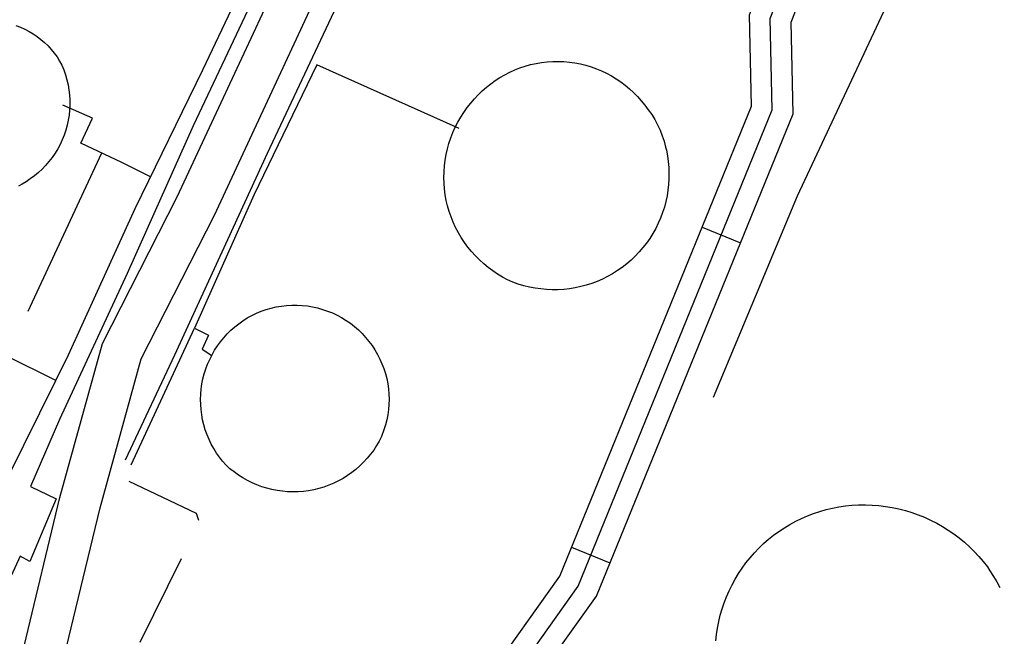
# Model space of a CAD drawing. Extents: x 3704301 to 3742427, y 506229 to 532009.
# Drawn here: x 3722237 to 3722946, y 524525 to 524971 of the extents above; entities that cross this region are included whole.
import ezdxf

# ---------------------------------------------------------------- set-up
doc = ezdxf.new("R2010")
doc.units = 0
for name, color, linetype in [('V-DOMW-TANK', 7, 'Continuous'), ('V-ROAD-CNTR', 7, 'Continuous'), ('V-TOPO-SHOR', 7, 'Continuous'), ('V-UTIL-LINE', 7, 'Continuous')]:
    doc.layers.add(name, color=color, linetype=linetype)

msp = doc.modelspace()

# ---------------------------------------------------------------- linework, layer by layer
at = {"layer": 'V-DOMW-TANK'}
for points in [[(3722234.13, 524966.66), (3722237.37, 524965.45), (3722240.53, 524964.05), (3722243.61, 524962.46), (3722246.58, 524960.7), (3722249.45, 524958.76), (3722252.2, 524956.67), (3722254.82, 524954.41), (3722257.3, 524952), (3722259.64, 524949.45), (3722261.82, 524946.77), (3722263.84, 524943.96), (3722265.69, 524941.04), (3722267.37, 524938.01), (3722268.78, 524934.59), (3722269.99, 524931.1), (3722271.01, 524927.54), (3722271.84, 524923.93), (3722272.46, 524920.29), (3722272.89, 524916.61), (3722273.11, 524912.91), (3722273.12, 524909.21), (3722272.93, 524905.51), (3722272.54, 524901.83), (3722271.95, 524898.18), (3722271.16, 524894.56), (3722270.16, 524891), (3722268.98, 524887.49), (3722267.6, 524884.05), (3722266.03, 524880.69), (3722264.29, 524877.43)], [(3722704.59, 524876.48), (3722705.38, 524872.4), (3722705.95, 524868.28), (3722706.33, 524864.13), (3722706.49, 524859.97), (3722706.45, 524855.81), (3722706.2, 524851.66), (3722705.74, 524847.53), (3722705.07, 524843.42), (3722704.2, 524839.35), (3722703.13, 524835.33), (3722701.86, 524831.36), (3722700.39, 524827.47), (3722698.73, 524823.66), (3722696.88, 524819.93), (3722694.84, 524816.3), (3722692.63, 524812.78), (3722690.25, 524809.37), (3722687.69, 524806.08), (3722684.98, 524802.93), (3722682.11, 524799.92), (3722679.09, 524797.05), (3722675.94, 524794.34), (3722672.65, 524791.79), (3722669.24, 524789.41), (3722665.71, 524787.2), (3722662.08, 524785.17), (3722658.35, 524783.32), (3722654.53, 524781.67), (3722650.64, 524780.2), (3722646.68, 524778.94), (3722642.65, 524777.87), (3722638.58, 524777.01), (3722634.48, 524776.35), (3722630.34, 524775.89), (3722626.19, 524775.65), (3722622.02, 524775.61), (3722617.87, 524775.78), (3722613.73, 524776.16), (3722609.61, 524776.74), (3722605.52, 524777.53), (3722601.48, 524778.53), (3722597.5, 524779.72), (3722593.58, 524781.11), (3722589.79, 524782.87), (3722586.1, 524784.81), (3722582.52, 524786.93), (3722579.04, 524789.24), (3722575.69, 524791.71), (3722572.46, 524794.36), (3722569.37, 524797.16), (3722566.42, 524800.11), (3722563.63, 524803.2), (3722561, 524806.44), (3722558.53, 524809.8), (3722556.23, 524813.28), (3722554.12, 524816.87), (3722552.18, 524820.57), (3722550.44, 524824.36), (3722548.88, 524828.23), (3722547.52, 524832.17), (3722546.37, 524836.18), (3722545.42, 524840.24), (3722544.67, 524844.34), (3722544.13, 524848.47), (3722543.8, 524852.63), (3722543.68, 524856.8), (3722543.76, 524860.97), (3722544.06, 524865.13), (3722544.57, 524869.27), (3722545.28, 524873.38), (3722546.2, 524877.45), (3722547.32, 524881.46), (3722548.65, 524885.42), (3722550.17, 524889.3), (3722551.88, 524893.1), (3722553.78, 524896.81), (3722555.87, 524900.42), (3722558.14, 524903.92), (3722560.58, 524907.3), (3722563.18, 524910.56), (3722565.76, 524913.65), (3722568.49, 524916.61), (3722571.37, 524919.43), (3722574.39, 524922.1), (3722577.54, 524924.61), (3722580.81, 524926.96), (3722584.2, 524929.15), (3722587.69, 524931.15), (3722591.28, 524932.98), (3722594.96, 524934.62), (3722598.71, 524936.08), (3722602.54, 524937.34), (3722606.43, 524938.41), (3722610.36, 524939.27), (3722614.33, 524939.95), (3722618.33, 524940.41), (3722622.35, 524940.67), (3722626.38, 524940.73), (3722630.41, 524940.58), (3722634.42, 524940.23)], [(3722634.42, 524940.23), (3722638.41, 524939.68), (3722642.37, 524938.92), (3722646.29, 524937.97), (3722650.15, 524936.82), (3722653.94, 524935.47), (3722657.67, 524933.94), (3722661.31, 524932.21), (3722664.86, 524930.31), (3722668.31, 524928.23), (3722671.65, 524925.97), (3722674.86, 524923.55), (3722677.96, 524920.97), (3722680.92, 524918.23), (3722683.73, 524915.35), (3722686.4, 524912.33), (3722688.91, 524909.18), (3722691.54, 524905.82), (3722693.98, 524902.31), (3722696.2, 524898.66), (3722698.21, 524894.88), (3722700, 524891), (3722701.56, 524887.02), (3722702.89, 524882.96), (3722703.97, 524878.82), (3722704.59, 524876.48)], [(3722264.29, 524877.43), (3722262.36, 524874.27), (3722260.26, 524871.22), (3722258, 524868.28), (3722255.58, 524865.48), (3722253.01, 524862.82), (3722250.3, 524860.3), (3722247.46, 524857.93), (3722244.48, 524855.73), (3722241.39, 524853.69), (3722238.7, 524851.99)], [(3722238.7, 524851.99), (3722235.88, 524850.48)], [(3722497.37, 524725.5), (3722498.89, 524722.06), (3722500.22, 524718.54), (3722501.35, 524714.95), (3722502.29, 524711.31), (3722503.02, 524707.62), (3722503.54, 524703.9), (3722503.86, 524700.15), (3722503.97, 524696.39), (3722503.88, 524692.63), (3722503.58, 524688.88), (3722503.07, 524685.15), (3722502.36, 524681.46), (3722501.44, 524677.81), (3722500.33, 524674.22), (3722498.63, 524669.5), (3722496.89, 524666.11), (3722494.97, 524662.83), (3722492.88, 524659.65), (3722490.63, 524656.59), (3722488.21, 524653.66), (3722485.63, 524650.85), (3722482.92, 524648.19), (3722480.06, 524645.68), (3722477.06, 524643.33), (3722473.95, 524641.15), (3722470.73, 524639.13), (3722467.4, 524637.29), (3722463.97, 524635.63), (3722460.46, 524634.15), (3722456.88, 524632.87), (3722453.23, 524631.78), (3722449.53, 524630.89), (3722445.79, 524630.2), (3722442.02, 524629.71), (3722438.22, 524629.43), (3722434.42, 524629.34), (3722430.61, 524629.47), (3722426.82, 524629.79), (3722423.05, 524630.32), (3722419.31, 524631.05), (3722415.62, 524631.98), (3722411.98, 524633.11), (3722408.42, 524634.44), (3722404.92, 524635.95), (3722401.51, 524637.64), (3722398.2, 524639.52), (3722394.99, 524641.57), (3722391.9, 524643.79), (3722388.93, 524646.18), (3722386.1, 524648.71), (3722383.63, 524651.52), (3722381.32, 524654.46), (3722379.18, 524657.51), (3722377.2, 524660.68), (3722375.39, 524663.95), (3722373.76, 524667.31), (3722372.32, 524670.76), (3722371.06, 524674.27), (3722370, 524677.85), (3722369.13, 524681.48), (3722368.46, 524685.16), (3722367.99, 524688.87), (3722367.72, 524692.59), (3722367.65, 524696.32), (3722367.78, 524700.06), (3722368.11, 524703.78), (3722368.65, 524707.47), (3722369.38, 524711.14), (3722370.31, 524714.76), (3722371.43, 524718.32), (3722372.74, 524721.81), (3722374.25, 524725.24), (3722375.93, 524728.57), (3722377.79, 524731.81), (3722379.82, 524734.94), (3722382.02, 524737.96), (3722384.37, 524740.86), (3722386.88, 524743.62), (3722389.54, 524746.25), (3722392.34, 524748.73), (3722395.26, 524751.05), (3722398.31, 524753.21), (3722401.46, 524755.21), (3722404.72, 524757.03), (3722408.12, 524758.65), (3722411.6, 524760.07), (3722415.16, 524761.3), (3722418.77, 524762.33), (3722422.44, 524763.17), (3722426.15, 524763.8), (3722429.89, 524764.22), (3722433.65, 524764.44), (3722437.41, 524764.45), (3722441.17, 524764.25), (3722444.91, 524763.85), (3722448.62, 524763.23), (3722452.29, 524762.42), (3722455.92, 524761.41), (3722459.48, 524760.2), (3722462.97, 524758.79)], [(3722462.97, 524758.79), (3722466.37, 524757.19), (3722469.69, 524755.41), (3722472.9, 524753.45), (3722476, 524751.31), (3722478.97, 524749.01), (3722481.81, 524746.55), (3722484.52, 524743.93), (3722487.07, 524741.17), (3722489.47, 524738.27), (3722491.71, 524735.25), (3722493.77, 524732.11), (3722495.66, 524728.85), (3722497.37, 524725.5)], [(3722759.41, 524574.27), (3722762.2, 524578.08), (3722765.15, 524581.76), (3722768.27, 524585.32), (3722771.54, 524588.73), (3722774.95, 524591.99), (3722778.51, 524595.1), (3722782.2, 524598.05), (3722786.02, 524600.83), (3722789.96, 524603.44), (3722794, 524605.88), (3722798.15, 524608.13), (3722802.4, 524610.2), (3722806.73, 524612.08), (3722811.14, 524613.77), (3722815.63, 524615.26), (3722820.17, 524616.55), (3722824.77, 524617.64), (3722829.4, 524618.53), (3722834.08, 524619.21), (3722838.77, 524619.68), (3722843.66, 524619.96), (3722848.54, 524620.02), (3722853.43, 524619.87), (3722858.31, 524619.5), (3722863.16, 524618.92), (3722867.98, 524618.12), (3722872.77, 524617.12), (3722877.5, 524615.9), (3722882.19, 524614.48), (3722886.79, 524612.86), (3722891.33, 524611.03), (3722895.78, 524609.01), (3722900.14, 524606.79), (3722904.4, 524604.38), (3722908.54, 524601.79), (3722912.57, 524599.02), (3722916.47, 524596.07), (3722920.24, 524592.96), (3722923.87, 524589.68), (3722927.35, 524586.25), (3722930.68, 524582.67), (3722933.84, 524578.94), (3722936.84, 524575.08), (3722938.64, 524572.17)], [(3722740.46, 524521.55), (3722740.95, 524526.24), (3722741.63, 524530.91), (3722742.53, 524535.55), (3722743.62, 524540.15), (3722744.92, 524544.69), (3722746.42, 524549.16), (3722748.12, 524553.57), (3722750, 524557.9), (3722752.08, 524562.15), (3722754.34, 524566.29), (3722756.79, 524570.34), (3722759.41, 524574.27)], [(3722938.64, 524572.17), (3722941.25, 524568.26), (3722943.68, 524564.24), (3722945.93, 524560.12)]]:
    msp.add_lwpolyline(points, dxfattribs=at)
at = {"layer": 'V-ROAD-CNTR'}
for p, q in [((3722730.42, 524820.84), (3722758.2, 524809.52)), ((3722636.03, 524589.34), (3722663.81, 524578.02))]:
    msp.add_line(p, q, dxfattribs=at)
for points in [[(3722191.18, 523640.8), (3722380.51, 524055.82), (3722587.66, 524486.51), (3722640.75, 524561.19), (3722781.21, 524905.68), (3722779.8, 524971.8), (3722792.25, 525003.82), (3722843.23, 525031.66), (3722869.86, 525059.45), (3722925.72, 525205.83), (3722918.98, 525252.73), (3722900.95, 525269.78), (3722651.91, 525380.04), (3722476.32, 525461.54), (3722110.98, 525628.3)], [(3722101.61, 524131.46), (3722115.28, 524209.54), (3722142.19, 524281.11), (3722198.55, 524391.97), (3722239.49, 524457.76), (3722252.5, 524476.36), (3722260.77, 524486.96), (3722268.78, 524509.15), (3722294.99, 524617.93), (3722324.76, 524725.69), (3722377.73, 524829.56), (3722448.09, 524980.89), (3722517.23, 525129.08), (3722575.94, 525260.05), (3722599.73, 525317.12), (3722624.67, 525376.14)], [(3722177.53, 523647.03), (3722366.93, 524062.19), (3722574.7, 524494.16), (3722627.52, 524568.47), (3722766.15, 524908.47), (3722764.74, 524974.46), (3722780.25, 525014.36), (3722834.01, 525043.71), (3722856.93, 525067.63), (3722910.32, 525207.55), (3722904.88, 525245.42), (3722892.52, 525257.11), (3722645.72, 525366.38), (3722624.97, 525376.01)], [(3722072.06, 524136.63), (3722086.21, 524217.47), (3722114.7, 524293.22), (3722172.39, 524406.72), (3722214.44, 524474.3), (3722228.37, 524494.19), (3722234.18, 524501.64), (3722240, 524517.78), (3722265.94, 524625.44), (3722296.65, 524736.61), (3722350.75, 524842.71), (3722420.89, 524993.56), (3722489.95, 525141.56), (3722548.4, 525271.96), (3722566.72, 525315.9)], [(3722204.82, 523634.58), (3722394.1, 524049.46), (3722600.63, 524478.86), (3722653.98, 524553.92), (3722796.27, 524902.89), (3722794.86, 524969.14), (3722804.24, 524993.28), (3722852.46, 525019.6), (3722882.79, 525051.26), (3722941.12, 525204.12), (3722940.72, 525206.91)]]:
    msp.add_lwpolyline(points, dxfattribs=at)
at = {"layer": 'V-TOPO-SHOR'}
msp.add_lwpolyline([(3722738.69, 524697.88), (3722799.47, 524843.49), (3722895.86, 525049.75), (3722955.37, 525174.89)], dxfattribs=at)
at = {"layer": 'V-UTIL-LINE'}
for p, q in [((3722295.96, 524874.49), (3722242.77, 524759.78)), ((3722353.57, 524580.96), (3722323.67, 524520.46))]:
    msp.add_line(p, q, dxfattribs=at)
for points in [[(3722556.71, 525308.52), (3722517.72, 525223.62), (3722492.47, 525169.91), (3722498.41, 525166.45), (3722474.64, 525120.22), (3722469.89, 525122.91), (3722418.26, 525012.72), (3722362.41, 524894.24), (3722314.66, 524787.25), (3722265.71, 524681.81), (3722244.72, 524633.26), (3722263.29, 524624.46), (3722244.22, 524579.07), (3722237.1, 524582.91), (3722224.11, 524554.47), (3722226.08, 524553.32), (3722189.74, 524476.31)], [(3721829.08, 523768.64), (3721894.16, 523902.94), (3721955.38, 524031.3), (3722010.03, 524151.73), (3722013.12, 524156.09), (3722026.54, 524149.97), (3722066.29, 524237.24), (3722052.14, 524238.63), (3722099.48, 524346.8), (3722142.65, 524442.74), (3722162.91, 524487.36), (3722166.07, 524485.44), (3722197.36, 524558.46), (3722228.15, 524639.72), (3722263, 524710.05), (3722272.2, 524728.61), (3722320.35, 524834.43), (3722369.36, 524934.77), (3722415.66, 525032.32), (3722458.1, 525123.94), (3722497.03, 525213.94), (3722521.89, 525266.86)], [(3722549.78, 525155.15), (3722469.92, 524989.11), (3722415.94, 524874.09), (3722348.79, 524728.26), (3722313.19, 524652.37)], [(3722554.82, 524892.32), (3722451.69, 524938.19), (3722406.29, 524843.91), (3722363.28, 524747.89)], [(3722331.45, 524857.16), (3722310.58, 524867.53), (3722281.15, 524881.53), (3722289.43, 524899.71), (3722268.04, 524909.02)], [(3722263, 524710.05), (3722227, 524727.78), (3722089.2, 524790.85)], [(3722317.36, 524648.88), (3722363.28, 524747.89), (3722373.37, 524742.71), (3722368.78, 524732.63), (3722375.91, 524728.01)], [(3722315.73, 524637.07), (3722364.35, 524614.1), (3722366.19, 524608.82)]]:
    msp.add_lwpolyline(points, dxfattribs=at)

doc.saveas('drawing.dxf')
